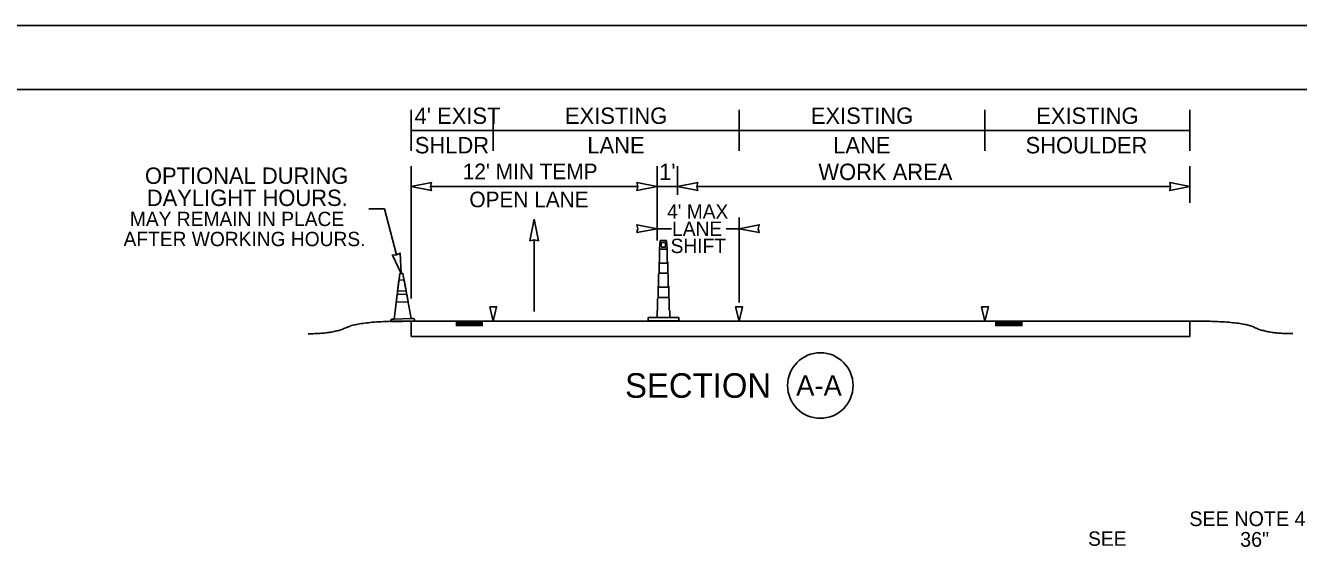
# Model space of a CAD drawing. Extents: x 99999 to 100116, y 99995 to 100013.
# Drawn here: x 100004.18 to 100010.39, y 100008.13 to 100010.69 of the extents above; entities that cross this region are included whole.
import ezdxf

# ---------------------------------------------------------------- set-up
doc = ezdxf.new("R2010")
doc.units = 0
for name, color, linetype in [('SH_GI_PlotLimits', 7, 'Continuous'), ('SH_GI_SheetBorder', 7, 'Continuous'), ('SH_TI_WZSectionCut', 7, 'Continuous'), ('TR_SN_ConstructionSigns', 7, 'Continuous'), ('TR_WZ_ArrowLeftStrRightTurn', 7, 'Continuous'), ('TR_WZ_TallChanDeviceElev', 7, 'Continuous'), ('TR_WZ_TrafficConeElev', 7, 'Continuous'), ('TR_WZ_WorkZoneDetails', 7, 'Continuous'), ('TR_WZ_WorkZoneTextCurrent', 7, 'Continuous')]:
    doc.layers.add(name, color=color, linetype=linetype)

msp = doc.modelspace()

# ---------------------------------------------------------------- linework, layer by layer
at = {"layer": 'SH_GI_PlotLimits'}
msp.add_lwpolyline([(99999.0625, 99999.6875), (100016.0625, 99999.6875), (100016.0625, 100010.6875), (99999.0625, 100010.6875)], close=True, dxfattribs=at)
at = {"layer": 'SH_GI_SheetBorder'}
msp.add_line((100000, 100010.375), (100015.75, 100010.375), dxfattribs=at)
at = {"layer": 'SH_TI_WZSectionCut'}
for p, q in [((100006.0578, 100010.075), (100006.0578, 100010.275)), ((100006.4578, 100010.075), (100006.4578, 100010.275)), ((100007.6578, 100010.075), (100007.6578, 100010.275)), ((100008.8578, 100010.075), (100008.8578, 100010.275)), ((100009.8578, 100010.075), (100009.8578, 100010.275)), ((100006.0578, 100010.175), (100006.4578, 100010.175)), ((100006.4578, 100010.175), (100007.6578, 100010.175)), ((100007.6578, 100010.175), (100008.8578, 100010.175)), ((100008.8578, 100010.175), (100009.8578, 100010.175)), ((100006.0578, 100009.3547), (100006.0578, 100010.001)), ((100007.2578, 100009.6378), (100007.2578, 100010.001)), ((100007.3578, 100009.861), (100007.3578, 100010.001)), ((100009.8578, 100009.821), (100009.8578, 100010.001)), ((100006.1515, 100009.901), (100007.164, 100009.901)), ((100007.2578, 100009.901), (100007.3578, 100009.901)), ((100007.4515, 100009.901), (100009.764, 100009.901)), ((100007.6578, 100009.3347), (100007.6578, 100009.75)), ((100007.2578, 100009.6955), (100007.3274, 100009.6955)), ((100007.5945, 100009.6955), (100007.6578, 100009.6955)), ((100006.0578, 100009.2449), (100006.0578, 100009.1699)), ((100009.8578, 100009.2449), (100006.0578, 100009.2449)), ((100006.2748, 100009.2397), (100006.4078, 100009.2397)), ((100006.2748, 100009.2341), (100006.4078, 100009.2341)), ((100009.0408, 100009.2393), (100008.9078, 100009.2393)), ((100009.0408, 100009.2337), (100008.9078, 100009.2337)), ((100009.8578, 100009.2449), (100009.8578, 100009.1699)), ((100006.2748, 100009.2284), (100006.4078, 100009.2284)), ((100006.2748, 100009.2232), (100006.4078, 100009.2232)), ((100009.0408, 100009.228), (100008.9078, 100009.228)), ((100009.0408, 100009.2228), (100008.9078, 100009.2228)), ((100009.8578, 100009.1699), (100006.0578, 100009.1699))]:
    msp.add_line(p, q, dxfattribs=at)
for points in [[(100006.0578, 100009.901), (100006.156, 100009.8817), (100006.1515, 100009.901), (100006.156, 100009.9203)], [(100007.2578, 100009.901), (100007.1595, 100009.8817), (100007.164, 100009.901), (100007.1595, 100009.9203)], [(100007.3578, 100009.901), (100007.456, 100009.8817), (100007.4515, 100009.901), (100007.456, 100009.9203)], [(100009.8578, 100009.901), (100009.7595, 100009.8817), (100009.764, 100009.901), (100009.7595, 100009.9203)], [(100007.2578, 100009.6955), (100007.1595, 100009.6762), (100007.164, 100009.6955), (100007.1595, 100009.7148)], [(100007.6578, 100009.6955), (100007.756, 100009.6762), (100007.7515, 100009.6955), (100007.756, 100009.7148)], [(100006.4411, 100009.3147), (100006.4744, 100009.3147), (100006.4578, 100009.2449)], [(100007.6411, 100009.3147), (100007.6744, 100009.3147), (100007.6578, 100009.2449)], [(100008.8411, 100009.3147), (100008.8744, 100009.3147), (100008.8578, 100009.2449)]]:
    msp.add_lwpolyline(points, close=True, dxfattribs=at)
msp.add_circle((100008.0543, 100008.93), 0.16, dxfattribs=at)
for points in [[(100006.0578, 100009.2449), (100005.8066, 100009.2449), (100005.6811, 100009.1828), (100005.5556, 100009.1828)], [(100009.8578, 100009.2449), (100010.1089, 100009.2451), (100010.2344, 100009.183), (100010.3599, 100009.1831)]]:
    msp.add_open_spline(points, degree=2, dxfattribs=at)
at = {"layer": 'TR_WZ_ArrowLeftStrRightTurn'}
msp.add_line((100006.6578, 100009.6418), (100006.6578, 100009.292), dxfattribs=at)
msp.add_lwpolyline([(100006.6578, 100009.742), (100006.6372, 100009.6369), (100006.6578, 100009.6418), (100006.6784, 100009.6369)], close=True, dxfattribs=at)
at = {"layer": 'TR_WZ_TallChanDeviceElev'}
for p, q in [((100007.298, 100009.6275), (100007.2785, 100009.6275)), ((100007.307, 100009.595), (100007.2702, 100009.595)), ((100007.2702, 100009.595), (100007.307, 100009.595)), ((100007.2702, 100009.595), (100007.307, 100009.595)), ((100007.2785, 100009.6052), (100007.298, 100009.6052)), ((100007.2675, 100009.5278), (100007.3097, 100009.5278)), ((100007.2675, 100009.4784), (100007.2675, 100009.5278)), ((100007.3097, 100009.5278), (100007.3097, 100009.4784)), ((100007.3097, 100009.4784), (100007.2675, 100009.4784)), ((100007.2627, 100009.3599), (100007.2627, 100009.4093)), ((100007.2627, 100009.4093), (100007.3146, 100009.4093)), ((100007.3146, 100009.3599), (100007.2627, 100009.3599)), ((100007.3146, 100009.4093), (100007.3146, 100009.3599)), ((100007.2136, 100009.245), (100007.2136, 100009.2615)), ((100007.3636, 100009.245), (100007.2136, 100009.245)), ((100007.3636, 100009.2615), (100007.3636, 100009.245))]:
    msp.add_line(p, q, dxfattribs=at)
for points in [[(100007.307, 100009.595), (100007.3036, 100009.6378), (100007.2734, 100009.6378), (100007.2702, 100009.595)], [(100007.3097, 100009.5278), (100007.2675, 100009.5278), (100007.2675, 100009.4784), (100007.3097, 100009.4784)], [(100007.3146, 100009.4093), (100007.2627, 100009.4093), (100007.2627, 100009.3599), (100007.3146, 100009.3599)]]:
    msp.add_lwpolyline(points, close=True, dxfattribs=at)
for points in [[(100007.27, 100009.5348), (100007.27, 100009.5909)], [(100007.27, 100009.5348), (100007.27, 100009.5909)], [(100007.3072, 100009.5909), (100007.3072, 100009.5348)], [(100007.3072, 100009.5909), (100007.3072, 100009.5348)], [(100007.2675, 100009.4755), (100007.2675, 100009.5308)], [(100007.2675, 100009.4755), (100007.2675, 100009.5308)], [(100007.3097, 100009.5308), (100007.3097, 100009.4755)], [(100007.3097, 100009.5308), (100007.3097, 100009.4755)], [(100007.2651, 100009.4162), (100007.2651, 100009.4715)], [(100007.2651, 100009.4162), (100007.2651, 100009.4715)], [(100007.3121, 100009.4715), (100007.3121, 100009.4162)], [(100007.3121, 100009.4715), (100007.3121, 100009.4162)], [(100007.2627, 100009.3571), (100007.2627, 100009.4122)], [(100007.2627, 100009.3571), (100007.2627, 100009.4122)], [(100007.3146, 100009.4122), (100007.3146, 100009.3571)], [(100007.3146, 100009.4122), (100007.3146, 100009.3571)], [(100007.2602, 100009.298), (100007.2602, 100009.3531)], [(100007.2602, 100009.298), (100007.2602, 100009.3531)], [(100007.317, 100009.3531), (100007.317, 100009.298)], [(100007.317, 100009.3531), (100007.317, 100009.298)], [(100007.2136, 100009.2615), (100007.2578, 100009.2615), (100007.3195, 100009.2615), (100007.3636, 100009.2615)], [(100007.3195, 100009.2615), (100007.2578, 100009.2615), (100007.2578, 100009.294)], [(100007.3195, 100009.2615), (100007.2578, 100009.2615), (100007.2578, 100009.294)], [(100007.3195, 100009.294), (100007.3195, 100009.2615)], [(100007.3195, 100009.294), (100007.3195, 100009.2615)]]:
    msp.add_lwpolyline(points, dxfattribs=at)
for centre, major_axis, ratio, start_param, end_param in [((100007.2785, 100009.6164), (0, 0.0111), 0.07945, 0, 3.141593), ((100007.298, 100009.6164), (0, 0.0111), 0.07945, 3.141593, 6.283185), ((100007.2703, 100009.5899), (0, 0.00515), 0.059356, 0.177149, 1.393647), ((100007.2703, 100009.5899), (0, 0.00515), 0.059356, 0.177149, 1.393647), ((100007.3069, 100009.5899), (0, 0.00515), 0.059356, 4.889538, 6.106036), ((100007.3069, 100009.5899), (0, 0.00515), 0.059356, 4.889538, 6.106036), ((100007.2721, 100009.5274), (0, 0.00814), 0.609371, 0.4288, 1.141997), ((100007.2721, 100009.5274), (0, 0.00814), 0.609371, 0.4288, 1.141997), ((100007.3052, 100009.5274), (0, 0.00814), 0.609371, 5.141189, 5.854386), ((100007.3052, 100009.5274), (0, 0.00814), 0.609371, 5.141189, 5.854386), ((100007.2696, 100009.4681), (0, 0.00814), 0.609371, 0.4288, 1.141997), ((100007.2696, 100009.4681), (0, 0.00814), 0.609371, 0.4288, 1.141997), ((100007.3076, 100009.4681), (0, 0.00814), 0.609371, 5.141189, 5.854386), ((100007.3076, 100009.4681), (0, 0.00814), 0.609371, 5.141189, 5.854386), ((100007.2672, 100009.4088), (0, 0.00814), 0.609371, 0.4288, 1.141997), ((100007.2672, 100009.4088), (0, 0.00814), 0.609371, 0.4288, 1.141997), ((100007.3101, 100009.4088), (0, 0.00814), 0.609371, 5.141189, 5.854386), ((100007.3101, 100009.4088), (0, 0.00814), 0.609371, 5.141189, 5.854386), ((100007.2623, 100009.2906), (0, 0.00814), 0.609371, 0.4288, 1.141997), ((100007.2623, 100009.2906), (0, 0.00814), 0.609371, 0.4288, 1.141997), ((100007.2647, 100009.3497), (0, 0.00814), 0.609371, 0.4288, 1.141997), ((100007.2647, 100009.3497), (0, 0.00814), 0.609371, 0.4288, 1.141997), ((100007.3125, 100009.3497), (0, 0.00814), 0.609371, 5.141189, 5.854386), ((100007.3125, 100009.3497), (0, 0.00814), 0.609371, 5.141189, 5.854386), ((100007.315, 100009.2906), (0, 0.00814), 0.609371, 5.141189, 5.854386), ((100007.315, 100009.2906), (0, 0.00814), 0.609371, 5.141189, 5.854386)]:
    msp.add_ellipse(centre, major_axis=major_axis, ratio=ratio, start_param=start_param, end_param=end_param, dxfattribs=at)
at = {"layer": 'TR_WZ_TrafficConeElev'}
for p, q in [((100005.9909, 100009.3905), (100005.9976, 100009.4449)), ((100005.9976, 100009.4449), (100006.0228, 100009.4456)), ((100006.0228, 100009.4456), (100006.0327, 100009.3917)), ((100005.9842, 100009.3361), (100005.9888, 100009.3738)), ((100005.9888, 100009.3738), (100006.0357, 100009.3751)), ((100006.0327, 100009.3917), (100005.9909, 100009.3905)), ((100006.0357, 100009.3751), (100006.0426, 100009.3378)), ((100006.0426, 100009.3378), (100005.9842, 100009.3361)), ((100005.9581, 100009.2499), (100005.9621, 100009.2542)), ((100005.9583, 100009.2416), (100005.9581, 100009.2499)), ((100006.0739, 100009.2449), (100005.9583, 100009.2416)), ((100006.0574, 100009.257), (100006.0694, 100009.2573)), ((100006.0694, 100009.2573), (100006.0737, 100009.2533)), ((100006.0737, 100009.2533), (100006.0739, 100009.2449))]:
    msp.add_line(p, q, dxfattribs=at)
msp.add_lwpolyline([(100006.0574, 100009.257), (100005.9741, 100009.2545), (100006.0015, 100009.4763), (100006.0171, 100009.4767)], close=True, dxfattribs=at)
msp.add_lwpolyline([(100006.0574, 100009.257), (100005.9741, 100009.2545), (100006.0015, 100009.4763), (100006.0171, 100009.4767)], close=True, dxfattribs=at)
msp.add_lwpolyline([(100005.9621, 100009.2542), (100005.9741, 100009.2545), (100006.0574, 100009.257)], dxfattribs=at)
at = {"layer": 'TR_WZ_WorkZoneDetails'}
for p in [(100005.8511, 100009.7922), (100005.9857, 100009.5672)]:
    msp.add_line(p, (100005.9274, 100009.7922), dxfattribs=at)
msp.add_lwpolyline([(100006.0093, 100009.4765), (100005.966, 100009.5668), (100005.9858, 100009.5672), (100006.0033, 100009.5765)], close=True, dxfattribs=at)

# ---------------------------------------------------------------- texts
at = {"layer": 'SH_TI_WZSectionCut'}
for s, height, p in [("4' EXIST", 0.08, (100006.0744, 100010.207)), ('EXISTING', 0.08, (100006.808, 100010.207)), ('EXISTING', 0.08, (100008.008, 100010.207)), ('EXISTING', 0.08, (100009.108, 100010.207)), ('SHLDR', 0.08, (100006.0753, 100010.063)), ('LANE', 0.08, (100006.9174, 100010.063)), ('LANE', 0.08, (100008.1174, 100010.063)), ('SHOULDER', 0.08, (100009.056, 100010.063)), ('SECTION', 0.12, (100007.1012, 100008.87)), ('A-A', 0.1, (100007.9364, 100008.88))]:
    msp.add_text(s, height=height, rotation=360, dxfattribs=at).set_placement(p)
for s, height, p in [("12' MIN TEMP", 0.076, (100006.3095, 100009.937)), ("1'", 0.08, (100007.2677, 100009.933)), ('WORK AREA', 0.08, (100008.0449, 100009.933)), ('OPEN LANE', 0.076, (100006.3417, 100009.8002)), ("4' MAX", 0.07, (100007.3064, 100009.7445)), ('LANE', 0.07, (100007.331, 100009.6605)), ('SHIFT', 0.07, (100007.3237, 100009.5765))]:
    msp.add_text(s, height=height, dxfattribs=at).set_placement(p)
at = {"layer": 'TR_SN_ConstructionSigns'}
for s, height, p in [('SEE NOTE 4', 0.072, (100009.8551, 100008.2438)), ('SEE', 0.07, (100009.3611, 100008.1477)), ('36"', 0.072, (100010.103, 100008.143))]:
    msp.add_text(s, height=height, rotation=360, dxfattribs=at).set_placement(p)
at = {"layer": 'TR_WZ_WorkZoneTextCurrent'}
for s, height, p in [('OPTIONAL DURING', 0.08, (100004.7584, 100009.9142)), ('DAYLIGHT HOURS.', 0.08, (100004.7674, 100009.8062)), ('MAY REMAIN IN PLACE', 0.07, (100004.685, 100009.7082)), ('AFTER WORKING HOURS.', 0.07, (100004.6541, 100009.6102))]:
    msp.add_text(s, height=height, dxfattribs=at).set_placement(p)

doc.saveas('drawing.dxf')
